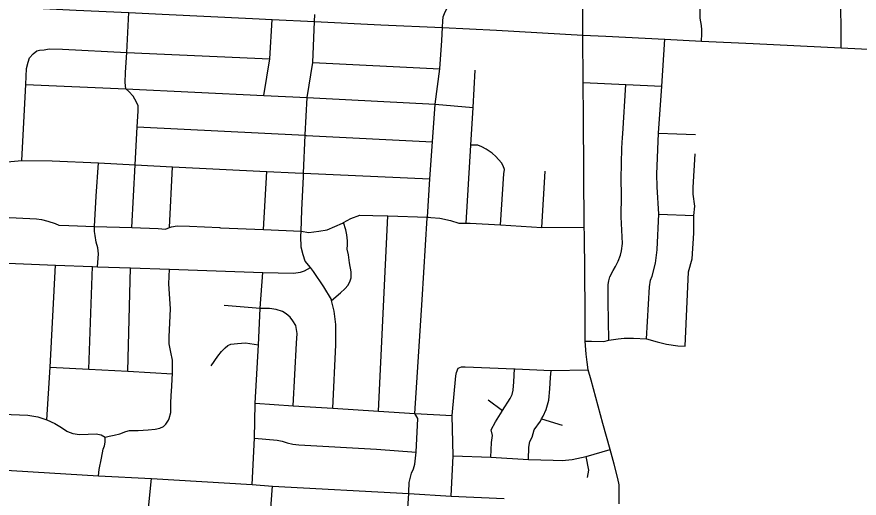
# Model space of a CAD drawing. Extents: x 1755200 to 1902939, y 644115 to 788070.
# Drawn here: x 1804785 to 1812277, y 739620 to 743901 of the extents above; entities that cross this region are included whole.
import ezdxf

# ---------------------------------------------------------------- set-up
doc = ezdxf.new("R2010")
doc.units = 0
doc.layers.add('GM_X_City_Street', color=7, linetype='Continuous')

msp = doc.modelspace()

# ---------------------------------------------------------------- linework, layer by layer
at = {"layer": 'GM_X_City_Street'}
for points in [[(1810874.3, 743686.1), (1810876.9, 743750.4), (1810877.8, 743785.1), (1810876, 743824.2), (1810863.9, 743890.1), (1810863.9, 743943.9), (1810897.3, 744627.5), (1810940.4, 745393.5), (1810942.4, 745469.8), (1810926.7, 745518.8), (1810897.3, 745567.8), (1810848.3, 745608.9), (1810775.9, 745648.1), (1810677.9, 745689.3), (1810538.8, 745750), (1810429.1, 745773.5), (1810350.8, 745800.9), (1810295.9, 745832.2), (1810229.3, 745896.9)], [(1808572.3, 743808), (1808573.9, 743862.4), (1808578.3, 743901.4), (1808587.8, 743931.8), (1808600, 743957.9), (1808619.9, 743989.1), (1808641.7, 744014.3), (1808693.7, 744048.2), (1808753.1, 744085.3), (1808794.7, 744116.9), (1808814.3, 744146.1), (1808829.8, 744192.3), (1808836.6, 744308.6), (1808873.2, 744629.6), (1808882.6, 744685.8), (1808886.3, 744709.9), (1808873.7, 744771.8), (1808825, 744851.4), (1808808.5, 744895.3), (1808788, 744949.2), (1808765.5, 744999), (1808726.9, 745058.7), (1808639.9, 745175.9)], [(1810142.2, 739569.2), (1810142.2, 739692.5), (1810141.3, 739737.6), (1810131.8, 739795.7), (1810097.9, 739921.6), (1810061.5, 740052.7), (1809998.1, 740283.6), (1809893.1, 740669.9), (1809867.9, 740761.9), (1809856.6, 740830.4), (1809848.8, 740899.9), (1809841, 741017.1), (1809841, 741287), (1809833.2, 741965.9), (1809832.3, 742030.1), (1809826.2, 743010.1), (1809823.6, 743318.3), (1809819.3, 743739.3), (1809812.3, 744773.1)], [(1812118.2, 743626.3), (1812114.5, 744157), (1812129.5, 744416.8), (1812130.1, 744427.3), (1812134.5, 744448.7)], [(1804665.1, 743992.6), (1805312.7, 743960.5), (1805780.5, 743939.6), (1806078.3, 743925.7), (1806880.4, 743884.9), (1807057.4, 743876.3), (1807433.3, 743859.8), (1808021.9, 743830.3), (1808572.2, 743805.1), (1809052.3, 743781.6), (1809819.3, 743739.3), (1810024.1, 743728.9), (1810548.8, 743702.6), (1810874.3, 743686.1), (1811333.5, 743663.6), (1812118.2, 743626.3), (1812720.7, 743596.7)], [(1805808.8, 742026.6), (1805838.5, 742584.8), (1805856.6, 742923), (1805864.1, 743063.1), (1805863.6, 743109.1), (1805849.3, 743141), (1805818.8, 743194.8), (1805780.3, 743238.4), (1805754.2, 743260.2), (1805747.6, 743316.2), (1805752.7, 743406.4), (1805763.2, 743584.3), (1805780.5, 743939.6)], [(1806983.3, 743202.3), (1807034, 743526.4), (1807057.4, 743876.3)], [(1807335, 742503.7), (1807335.3, 742510.1), (1807349.9, 742847.4), (1807350.1, 742851.4), (1807366.8, 743184.2), (1807417.7, 743495.2), (1807433.3, 743859.8), (1807435.9, 743920.5)], [(1808272, 739674.1), (1808275.1, 739760.6), (1808296.8, 739841.9), (1808313.1, 739881.7), (1808323.9, 739921.5), (1808336.6, 740029.9), (1808352.8, 740328.1), (1808324.6, 740374.2), (1808389.9, 741384.6), (1808436.1, 742114.3), (1808436.4, 742118.6), (1808459.8, 742459.2), (1808482.5, 742790), (1808505.5, 743124.6), (1808548.8, 743438.8), (1808564.4, 743689.6), (1808572.2, 743805.1), (1808572.3, 743808)], [(1810480.5, 741830.1), (1810480.7, 741831.4), (1810494.9, 742146.9), (1810480.4, 742389.8), (1810477.5, 742502.6), (1810492, 742867.1), (1810521.9, 743283.4), (1810548.8, 743702.6)], [(1804828.1, 742622), (1804864, 743298.3), (1804871.6, 743440.5), (1804885, 743498.8), (1804898.6, 743537), (1804930.1, 743573.4)], [(1804930.1, 743573.4), (1804961.8, 743599.8), (1804987.7, 743606.1), (1805027.6, 743608.6), (1805073.5, 743615.1), (1805191.3, 743614.4), (1805763.2, 743584.3), (1807034, 743526.4)], [(1807417.7, 743495.2), (1808548.8, 743438.8)], [(1808781.1, 742066.1), (1808823, 742760.5), (1808843, 743093.8), (1808863.1, 743426.8)], [(1804864, 743298.3), (1805754.2, 743260.2), (1806983.3, 743202.3), (1807366.8, 743184.2), (1807480.8, 743178.2), (1807481.2, 743178.2)], [(1809823.6, 743318.3), (1810201.2, 743298.3), (1810521.9, 743283.4)], [(1810173.1, 742828.4), (1810175.2, 742859.1), (1810201.2, 743298.3)], [(1807481.2, 743178.2), (1808505.5, 743124.6), (1808843, 743093.8)], [(1805856.6, 742923), (1807349.9, 742847.4), (1807357.1, 742847), (1807357.1, 742847)], [(1807357.1, 742847), (1808482.5, 742790)], [(1810051, 741024), (1810044.1, 741370.4), (1810044.1, 741437.2), (1810044.1, 741484.1), (1810045, 741520.6), (1810049.3, 741554), (1810060.6, 741589.1), (1810089, 741644), (1810109.2, 741682), (1810134.4, 741727.2), (1810155.2, 741781.4), (1810162.2, 741820), (1810170.8, 741885.1), (1810161.3, 742121.3), (1810162.2, 742314.8), (1810161.3, 742461.5), (1810166.5, 742734.1), (1810173.1, 742828.4)], [(1810492, 742867.1), (1810656.8, 742861.3)], [(1810656.8, 742861.3), (1810821.7, 742855.5)], [(1809085.8, 742049.9), (1809117.8, 742504.7), (1809122, 742542.8), (1809112.1, 742577), (1809096.2, 742603.1), (1809046.3, 742657.5), (1809012.3, 742687.7), (1808960.4, 742724), (1808920.3, 742746.2), (1808886.3, 742758.3), (1808823, 742760.5)], [(1810729.2, 740972.6), (1810760.6, 741632.4), (1810792.8, 741747.8), (1810807.2, 741976.2), (1810807.2, 742135.3), (1810816.3, 742216.9), (1810801.1, 742323.2), (1810801.5, 742384), (1810818.8, 742681.9)], [(1804027.4, 742361.4), (1804400.5, 742540.1), (1804497.1, 742588.8), (1804546.9, 742601.4), (1804630.7, 742604.4), (1804828.1, 742622), (1805099.8, 742621.7), (1805511.5, 742602.2), (1805838.5, 742584.8), (1806171, 742567.2), (1807006, 742525), (1807010.1, 742524.8), (1807260, 742513.5)], [(1805503.1, 741678.4), (1805511.9, 741793), (1805505.3, 741847), (1805490.8, 741896.9), (1805482.2, 741954.9), (1805475.9, 741990.9), (1805475.6, 742037.2), (1805490.6, 742305.6), (1805511.5, 742602.2)], [(1806144.4, 742026.9), (1806171, 742567.2)], [(1806978.3, 742008.7), (1807010.1, 742524.8)], [(1809455, 742027), (1809482.9, 742529.6)], [(1807260, 742513.5), (1807261.3, 742513.5), (1807335.3, 742510.1), (1808459.8, 742459.2)], [(1807595.2, 740420.1), (1807621.3, 740983.3), (1807623.4, 741163.6), (1807606.1, 741283.7), (1807585.2, 741378), (1807583.1, 741387.6), (1807516, 741501), (1807422.7, 741636.2), (1807395.6, 741670.9), (1807349.8, 741729.5), (1807331.3, 741785.4), (1807312.6, 741851.3), (1807311.6, 741949.5), (1807313.4, 741993.5), (1807321.1, 742182), (1807334.1, 742481.9), (1807335, 742503.7)], [(1810494.9, 742146.9), (1810807.2, 742135.3)], [(1804657.7, 742120.4), (1804959.5, 742105.2), (1805005.4, 742099.8), (1805061.5, 742082.4), (1805125.7, 742063), (1805159.8, 742049.4), (1805247.7, 742044.4), (1805475.6, 742037.2), (1805808.8, 742026.6), (1806040.7, 742019.3), (1806108.7, 742014.1), (1806144.4, 742026.9), (1806160.4, 742032.7), (1806210.3, 742041.2), (1806320.1, 742038.5), (1806586.7, 742026.4), (1806597.7, 742025.9)], [(1806597.7, 742025.9), (1806978.3, 742008.7), (1807313.4, 741993.5), (1807383.1, 741984.3), (1807470.9, 741995.3), (1807546.6, 742006.2), (1807681.8, 742065.8), (1807691.1, 742071.1), (1807757.2, 742108.7), (1807834.9, 742135.7), (1807952.7, 742135), (1808084.5, 742130.5), (1808436.4, 742118.6), (1808442.1, 742118.4), (1808447.3, 742118.1), (1808467.2, 742116.8)], [(1807585.2, 741378), (1807664.3, 741446.6), (1807703.9, 741481.1), (1807733.5, 741515.5), (1807751.1, 741551.7), (1807758.8, 741579.8), (1807760.2, 741634), (1807745.4, 741711.9), (1807734.7, 741783.9), (1807724.2, 741835.9), (1807725.8, 741874), (1807727.4, 741910.1), (1807720.9, 741962.1), (1807712.4, 742008.1), (1807691.1, 742071.1)], [(1808001, 740394.5), (1808084.5, 742130.5)], [(1808467.2, 742116.8), (1808546.1, 742111.6), (1808642.1, 742090.6), (1808716.3, 742065.4), (1808781.1, 742066.1), (1808818.1, 742066.5), (1809085.8, 742049.9), (1809455, 742027), (1809832.3, 742030.1)], [(1803628.8, 741783.7), (1804464.2, 741721), (1804772.1, 741706.9), (1805129.5, 741692.9), (1805457.2, 741680), (1805503.1, 741678.4), (1805796.8, 741668.1), (1806142.4, 741656), (1806973.4, 741627.1), (1807245.1, 741622.2), (1807308.9, 741630.9), (1807344.7, 741643.3), (1807395.6, 741670.9)], [(1810385, 741036.2), (1810411, 741499), (1810419.7, 741559.7), (1810437, 741594.4), (1810466, 741710.1), (1810480.5, 741830.1)], [(1805052.4, 740317.3), (1805081.3, 740784.5), (1805129.5, 741692.9)], [(1805426.5, 740768.3), (1805457.2, 741680)], [(1805773.6, 740748.4), (1805796.8, 741668.1)], [(1806170.3, 740752.8), (1806170.3, 740847.8), (1806155.9, 740919.2), (1806141.4, 740991.5), (1806138.7, 741055.7), (1806152.2, 741303.3), (1806137.8, 741525.6), (1806142.4, 741656)], [(1806877.9, 739742.5), (1806899.6, 740152.8), (1806905.8, 740458.4), (1806906.2, 740464.5), (1806933.6, 740983.8), (1806950.7, 741306.8), (1806950.8, 741310.4), (1806973.4, 741627.1)], [(1806950.7, 741306.8), (1806629.1, 741332.8)], [(1807243.2, 740442.8), (1807273.6, 740999.4), (1807278.7, 741085.7), (1807266, 741155.6), (1807239.6, 741197.4), (1807217.3, 741229.2), (1807181, 741260.9), (1807146.8, 741280.5), (1807092.7, 741297.9), (1807032.7, 741307.2), (1806950.7, 741306.8)], [(1809841, 741017.1), (1809897.4, 741015.3), (1810005, 741012.8), (1810051, 741024), (1810132.6, 741037), (1810185.6, 741042.3), (1810269.8, 741043.1), (1810385, 741036.2), (1810480.4, 741010.2), (1810564.3, 740990), (1810665.5, 740975.5), (1810729.2, 740972.6)], [(1806514.9, 740798.6), (1806573.9, 740883.4), (1806605.4, 740925.8), (1806637, 740956.2), (1806662.7, 740978.6), (1806688.6, 740988.9), (1806746.5, 740995.5), (1806818.3, 741000.3), (1806933.6, 740983.8)], [(1805081.3, 740784.5), (1805426.5, 740768.3), (1805773.6, 740748.4), (1806170.3, 740725.8)], [(1806140.5, 740328.1), (1806154, 740383.3), (1806155.9, 740424.9), (1806155.9, 740465.5), (1806156.8, 740534.2), (1806164, 740614.6), (1806167.6, 740680.6), (1806170.3, 740725.8), (1806170.3, 740752.8)], [(1808647.5, 739637.7), (1808665.5, 739997.4), (1808656.2, 740354.2), (1808688.5, 740708.8), (1808694.2, 740736.9), (1808711.8, 740777.2)], [(1808711.8, 740777.2), (1808739.6, 740787.5), (1808773.6, 740787.9), (1809211.4, 740771), (1809217.1, 740770.8), (1809537, 740756.7), (1809867.9, 740761.9)], [(1809001.7, 739984.7), (1809007.2, 740116.7), (1809016.2, 740176.3), (1809005.1, 740227.5), (1809042.3, 740300.1), (1809103.2, 740394.9), (1809105.5, 740398.6), (1809173.9, 740507.9), (1809191.5, 740542.1), (1809201.1, 740580.3), (1809206.3, 740654.5), (1809211.4, 740771)], [(1809336.1, 739964.9), (1809337.9, 740073.3), (1809348.8, 740123.9), (1809368.7, 740161.9), (1809386.5, 740227.8), (1809441.7, 740304.5), (1809452.6, 740326.1), (1809465.1, 740350.8), (1809494.5, 740409.3), (1809517.6, 740491.7), (1809524.5, 740593.9), (1809531.5, 740692.2), (1809537, 740756.7)], [(1803129.4, 740398.3), (1803284.2, 740390.2), (1803496.4, 740399.5), (1803742.6, 740425.8), (1804345.7, 740388.7), (1804736.1, 740365.2), (1804882.5, 740358.9), (1804971.1, 740344.4), (1805052.4, 740317.3), (1805122.9, 740283), (1805181.6, 740247.7), (1805230.4, 740217), (1805236.9, 740214.4)], [(1806906.2, 740464.5), (1807243.2, 740442.8), (1807595.2, 740420.1), (1808001, 740394.5), (1808324.6, 740374.2), (1808656.2, 740354.2)], [(1808976.4, 740493.7), (1809105.5, 740398.6)], [(1805236.9, 740214.4), (1805282.8, 740196.2), (1805343.4, 740187.2), (1805419.3, 740190.8), (1805489.8, 740191.7), (1805535, 740182.6), (1805571.1, 740161.9), (1805605.5, 740170.9), (1805650.7, 740180), (1805700.4, 740191.7), (1805753.7, 740213.4), (1805787.1, 740223.3), (1805863.1, 740222.4), (1805954.3, 740226.9), (1806015.8, 740235.1), (1806055.5, 740242.3), (1806088.1, 740256.8), (1806110.7, 740278.4), (1806134.2, 740314.6), (1806140.5, 740328.1)], [(1809452.6, 740326.1), (1809635.7, 740268.6)], [(1805510.6, 739817.5), (1805516, 739874.5), (1805539.5, 739976.6), (1805552.2, 740055.2), (1805563.9, 740085), (1805571.1, 740119.4), (1805571.1, 740161.9)], [(1806899.6, 740152.8), (1807100.3, 740136.5), (1807143.7, 740127.5), (1807188.8, 740111.2), (1807239.4, 740100.4), (1807293.7, 740093.2), (1807984.1, 740055.2), (1808336.6, 740029.9)], [(1808665.5, 739997.4), (1809001.7, 739984.7), (1809336.1, 739964.9), (1809556.6, 739957.6), (1809636.2, 739954), (1809724.7, 739963.1), (1809847.7, 739990.2), (1810061.5, 740052.7)], [(1809860.6, 739803.9), (1809873, 739869.1), (1809847.7, 739990.2)], [(1802768.1, 739941.5), (1802878.8, 739961.6), (1802931.7, 739964), (1803074, 739956.4), (1803883.6, 739911.1), (1804300, 739891.8), (1805510.6, 739817.5), (1805982.3, 739794), (1806877.9, 739742.5), (1807058.7, 739728.1), (1808271.5, 739661.2), (1808647.5, 739637.7), (1809119.2, 739616)], [(1805917.1, 738817.9), (1805917.4, 738824.5), (1805932.3, 739144.5), (1805946.3, 739442.1), (1805982.3, 739794)], [(1806936.2, 737549.8), (1806953.1, 737863.1), (1806968.2, 738143.6), (1806984.7, 738450.8), (1807001.2, 738756.3), (1807018.5, 739077.2), (1807035.2, 739413.5), (1807058.7, 739728.1)], [(1808249.8, 739354.9), (1808271.5, 739661.2), (1808272, 739674.1)]]:
    msp.add_lwpolyline(points, dxfattribs=at)

doc.saveas('drawing.dxf')
